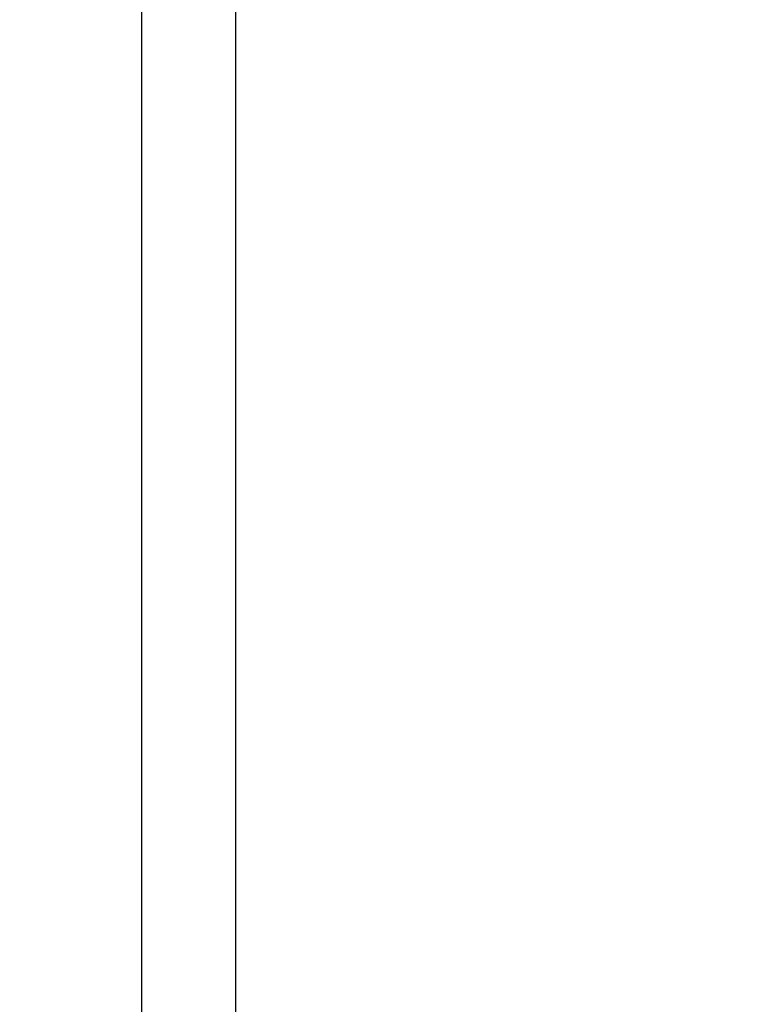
# Model space of a CAD drawing. Header units: inches. Extents: x 170 to 284, y 215 to 248.
# Tile 307 of 656: x 186.2004 to 186.2984, y 243.3227 to 243.457. Entities that reach past the tile are written whole.
import ezdxf

# ---------------------------------------------------------------- set-up
doc = ezdxf.new("R2010")
doc.units = ezdxf.units.IN
doc.header["$LTSCALE"] = 0.25
doc.header["$MEASUREMENT"] = 0
doc.layers.add('ANNOTATIONS', color=1, linetype='Continuous')
doc.layers.add('LH BENCH MOUNT', color=7, linetype='Continuous')
doc.styles.add('ARIAL', font='arial.ttf', dxfattribs={"height": 0.09375})
doc.dimstyles.new('STANDARD$0', dxfattribs={"dimtxt": 0.09375, "dimasz": 0.09375, "dimexe": 0.03125, "dimexo": 0.046875, "dimgap": 0.09, "dimtad": 0, "dimtih": 1, "dimtoh": 1, "dimdec": 4, "dimzin": 0, "dimdsep": 46, "dimtxsty": 'ARIAL', "dimcen": 0.09, "dimadec": 0, "dimazin": 0, "dimtfac": 1, "dimtdec": 4, "dimtofl": 0, "dimtmove": 0, "dimatfit": 1, "dimfxl": 1, "dimtolj": 1, "dimtzin": 0, "dimarcsym": 0})

# ---------------------------------------------------------------- blocks, each defined once
blk = doc.blocks.new('*D20')
at = {"layer": 'ANNOTATIONS', "color": 0, "lineweight": -2, "transparency": 16777216}
for p, q in [((186.1492924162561, 243.6642684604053), (187.5897358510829, 243.6642684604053)), ((187.5584858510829, 243.5705184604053), (187.5584858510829, 241.8503426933)), ((187.5584858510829, 239.6953067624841), (187.5584858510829, 241.4154825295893)), ((186.8279608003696, 239.6015567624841), (187.5897358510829, 239.6015567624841))]:
    blk.add_line(p, q, dxfattribs=at)
at = {"layer": 'ANNOTATIONS', "color": 0, "transparency": 16777216}
for points in [[(187.5428608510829, 243.5705184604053), (187.5741108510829, 243.5705184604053), (187.5584858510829, 243.6642684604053)], [(187.5428608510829, 239.6953067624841), (187.5741108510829, 239.6953067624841), (187.5584858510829, 239.6015567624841)]]:
    blk.add_solid(points, dxfattribs=at)
at = {"layer": 'defpoints', "color": 0, "transparency": 16777216}
for p in [(186.1024174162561, 243.6642684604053), (186.7810858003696, 239.6015567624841), (187.5584858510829, 239.6015567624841)]:
    blk.add_point(p, dxfattribs=at)
at = {"layer": 'ANNOTATIONS', "color": 0, "transparency": 16777216, "insert": (187.558485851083, 241.6329126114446), "char_height": 0.09375, "attachment_point": 5, "style": 'ARIAL'}
blk.add_mtext('\\A1;OPENING\\PHEIGHT', dxfattribs=at)

msp = doc.modelspace()

# ---------------------------------------------------------------- linework, layer by layer
at = {"layer": 'LH BENCH MOUNT'}
for p, q in [((186.2170189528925, 243.8543193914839), (186.2170189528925, 239.6015567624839)), ((186.2298594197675, 239.6015567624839), (186.2298594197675, 243.8543193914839))]:
    msp.add_line(p, q, dxfattribs=at)

# ---------------------------------------------------------------- dimensions: what is measured, and where the dimension line sits
at = {"layer": 'ANNOTATIONS'}
dim = msp.add_linear_dim(base=(187.5584858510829, 239.6015567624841), p1=(186.102417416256, 243.6642684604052), p2=(186.7810858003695, 239.6015567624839), angle=90, text='OPENING\\PHEIGHT', dimstyle='STANDARD$0', dxfattribs=at)
dim.commit()
dim.dimension.update_dxf_attribs({"geometry": '*D20', "text_midpoint": (187.558485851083, 241.6329126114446)})

doc.saveas('drawing.dxf')
